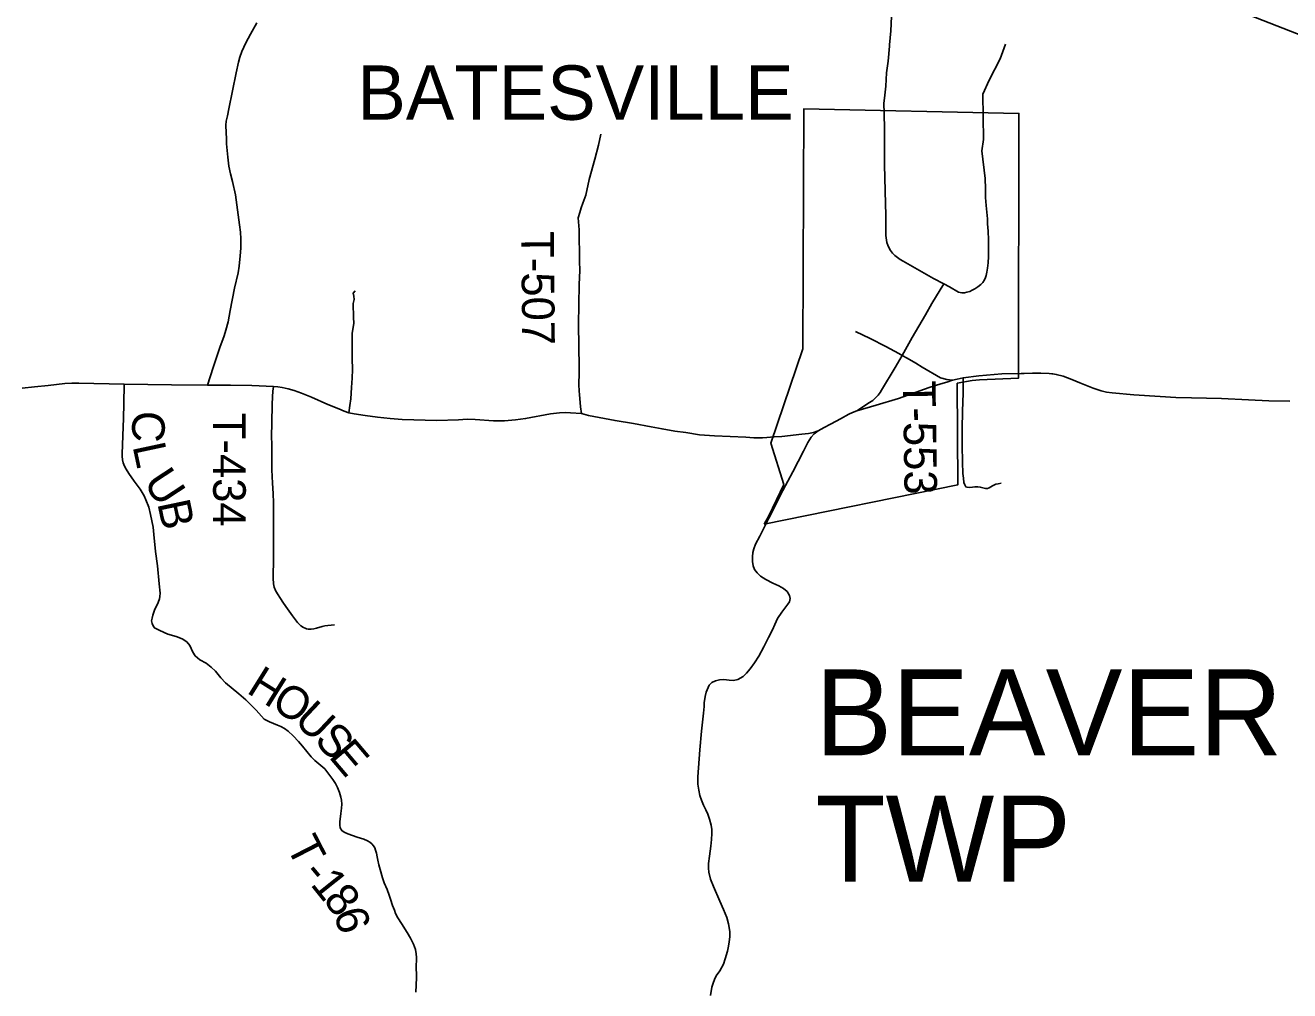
# Model space of a CAD drawing. Extents: x -10 to 158, y 8 to 33.
# Drawn here: x 149.672 to 151.875, y 26.374 to 28.054 of the extents above; entities that cross this region are included whole.
import ezdxf

# ---------------------------------------------------------------- set-up
doc = ezdxf.new("R2010")
doc.units = 0
for name, color, linetype in [('GM_X_City_Street', 7, 'Continuous'), ('GM_X_Corporation_Text', 7, 'Continuous'), ('GM_X_County_Road', 7, 'Continuous'), ('GM_X_State_Route', 7, 'Continuous'), ('GM_X_Township_Road', 7, 'Continuous'), ('GM_X_Township_Road_Text', 7, 'Continuous'), ('GM_X_Township_Text', 7, 'Continuous'), ('SH_Text', 7, 'Continuous')]:
    doc.layers.add(name, color=color, linetype=linetype)

msp = doc.modelspace()

# ---------------------------------------------------------------- linework, layer by layer
at = {"layer": 'GM_X_City_Street'}
for points in [[(151.1184, 27.5216), (151.1438, 27.5091), (151.1713, 27.4952), (151.1938, 27.4832), (151.1998, 27.4797), (151.2084, 27.4748)], [(151.2084, 27.4748), (151.2239, 27.466), (151.2349, 27.4591), (151.2668, 27.4409), (151.2775, 27.4377), (151.2874, 27.4365)]]:
    msp.add_lwpolyline(points, dxfattribs=at)
at = {"layer": 'GM_X_County_Road'}
msp.add_lwpolyline([(150.0757, 28.0589), (150.0645, 28.0388), (150.0562, 28.0237), (150.0494, 28.0089), (150.0461, 27.9992), (150.0435, 27.9902), (150.0394, 27.9719), (150.0268, 27.909), (150.0242, 27.8966), (150.0222, 27.8875), (150.0216, 27.8807), (150.0221, 27.8674), (150.0226, 27.8574), (150.0229, 27.8479), (150.0248, 27.8246), (150.0268, 27.8094), (150.0299, 27.796), (150.033, 27.7826), (150.0386, 27.7592), (150.0452, 27.7073), (150.0469, 27.694), (150.0476, 27.6827), (150.0474, 27.6663), (150.0462, 27.6529), (150.0446, 27.6348), (150.0429, 27.6235), (150.0367, 27.5969), (150.0291, 27.5577), (150.0254, 27.5384), (150.0215, 27.5235), (150.0184, 27.514), (150.0112, 27.4937), (149.9996, 27.4587), (149.9896, 27.4281)], dxfattribs=at)
at = {"layer": 'GM_X_State_Route'}
for points in [[(151.1775, 28.0182), (151.1777, 28.0203), (151.18, 28.0448), (151.1812, 28.07)], [(151.1681, 27.9185), (151.1694, 27.9331), (151.1712, 27.9487), (151.1728, 27.9717), (151.1754, 27.9919), (151.1775, 28.0182)], [(151.1211, 27.3834), (151.1293, 27.3892), (151.1428, 27.3975), (151.1485, 27.4013), (151.1536, 27.4059), (151.1579, 27.4103), (151.1614, 27.4151), (151.1641, 27.419), (151.1875, 27.4588), (151.1998, 27.4797), (151.2172, 27.5108), (151.2403, 27.5506), (151.2514, 27.5702), (151.2724, 27.6042), (151.2546, 27.6137), (151.2179, 27.6345), (151.2014, 27.644), (151.1965, 27.6467), (151.1917, 27.6502), (151.1872, 27.6538), (151.1831, 27.6579), (151.1795, 27.6622), (151.177, 27.6662), (151.1746, 27.6715), (151.173, 27.6763), (151.1715, 27.6887), (151.1711, 27.7089), (151.1711, 27.7236), (151.1704, 27.7657), (151.1698, 27.7896), (151.1692, 27.811), (151.169, 27.8191), (151.169, 27.8452), (151.1688, 27.8731), (151.1682, 27.9017), (151.1681, 27.9185)], [(151.4123, 27.4482), (151.4268, 27.4486), (151.4415, 27.4487), (151.4561, 27.4483), (151.4605, 27.4479)], [(149.6668, 27.4227), (149.688, 27.4247), (149.7121, 27.4275), (149.7412, 27.4306), (149.7531, 27.4315), (149.7656, 27.4314), (149.8446, 27.4294), (149.9271, 27.4285), (149.9896, 27.4281), (150.0296, 27.4277), (150.067, 27.4272), (150.1043, 27.4258), (150.1122, 27.4249), (150.1199, 27.4237), (150.1301, 27.4217), (150.1405, 27.4186), (150.1532, 27.4139), (150.1706, 27.407), (150.1993, 27.3943), (150.2182, 27.3865), (150.2277, 27.3827), (150.236, 27.3799), (150.2453, 27.3778), (150.2641, 27.3753), (150.2855, 27.3724), (150.3077, 27.3696), (150.3286, 27.3682), (150.3889, 27.3664), (150.4267, 27.3676), (150.442, 27.3684), (150.4558, 27.3682), (150.4876, 27.3658), (150.5069, 27.3657), (150.5259, 27.3675), (150.5437, 27.3698), (150.587, 27.3777), (150.6027, 27.3798), (150.6132, 27.3803), (150.6222, 27.3799), (150.6409, 27.3785), (150.6534, 27.3753), (150.6998, 27.3661), (150.7316, 27.3613), (150.7624, 27.3555), (150.7815, 27.3517), (150.8039, 27.3478), (150.8229, 27.3452), (150.8465, 27.3415), (150.873, 27.3395), (150.9272, 27.3371), (150.9416, 27.3363), (150.9563, 27.3364), (150.9642, 27.3368), (150.977, 27.3377)], [(151.1211, 27.3834), (151.1544, 27.393), (151.1932, 27.4049), (151.2467, 27.4237), (151.258, 27.4272), (151.2674, 27.4302), (151.2776, 27.4332), (151.2874, 27.4365), (151.2956, 27.4383), (151.3062, 27.4406), (151.3331, 27.4443), (151.3736, 27.4479), (151.4074, 27.4481), (151.4123, 27.4482)], [(151.4605, 27.4479), (151.4623, 27.4477), (151.4684, 27.4467), (151.4802, 27.4433), (151.4956, 27.4378), (151.5094, 27.432), (151.5325, 27.4227), (151.5466, 27.4178), (151.5557, 27.4159), (151.5659, 27.4144), (151.6035, 27.4112), (151.6491, 27.408), (151.6764, 27.4066), (151.7037, 27.4061), (151.7561, 27.4046), (151.8034, 27.4021), (151.8389, 27.4006), (151.8753, 27.4001)], [(151.0537, 27.3486), (151.0639, 27.354), (151.0751, 27.3599), (151.0847, 27.3651), (151.0926, 27.3693), (151.1069, 27.3772), (151.113, 27.3803), (151.1211, 27.3834)], [(150.977, 27.3377), (150.9899, 27.3386), (151.0253, 27.3425)], [(150.9891, 27.2385), (150.9922, 27.2447), (151.0095, 27.2767), (151.028, 27.313), (151.0355, 27.3282), (151.0413, 27.3371), (151.0467, 27.3429), (151.0537, 27.3486)], [(151.0253, 27.3425), (151.0364, 27.3438), (151.0452, 27.3453), (151.0537, 27.3486)], [(150.9576, 27.1768), (150.9677, 27.1965), (150.9834, 27.2268), (150.9891, 27.2385)], [(150.8657, 26.3654), (150.8685, 26.3799), (150.8705, 26.3869), (150.8726, 26.3933), (150.8757, 26.3992), (150.8819, 26.4081), (150.8884, 26.4198), (150.8916, 26.4292), (150.8953, 26.4421), (150.8971, 26.4509), (150.8986, 26.4585), (150.8995, 26.4671), (150.8996, 26.4764), (150.8973, 26.49), (150.8946, 26.5011), (150.8884, 26.515), (150.8819, 26.5293), (150.8709, 26.5547), (150.8659, 26.5675), (150.8632, 26.5799), (150.8626, 26.5868), (150.8626, 26.5952), (150.8641, 26.6076), (150.8662, 26.6252), (150.8678, 26.6369), (150.8682, 26.647), (150.868, 26.6542), (150.8669, 26.662), (150.8644, 26.6724), (150.861, 26.6808), (150.8576, 26.6883), (150.8539, 26.6967), (150.85, 26.7055), (150.8475, 26.7137), (150.8453, 26.7226), (150.8441, 26.7333), (150.8439, 26.746), (150.845, 26.7614), (150.8473, 26.7932), (150.8501, 26.8252), (150.8535, 26.8568), (150.8546, 26.8681), (150.8551, 26.8747), (150.8566, 26.8856), (150.8584, 26.8933), (150.8616, 26.9013), (150.8638, 26.9055), (150.8682, 26.91), (150.8748, 26.9133), (150.8818, 26.9149), (150.8894, 26.9156), (150.8986, 26.9143), (150.9059, 26.9138), (150.9136, 26.9154), (150.9229, 26.9206), (150.9289, 26.9267), (150.935, 26.9342), (150.9427, 26.9447), (150.95, 26.9561), (150.9586, 26.9723), (150.9672, 26.9885), (150.9738, 27.0019), (150.9777, 27.011), (150.9827, 27.0215), (150.99, 27.0326), (151.0006, 27.0464), (151.0034, 27.0507), (151.0049, 27.0566), (151.0034, 27.0619), (150.9997, 27.0684), (150.9931, 27.0739), (150.9847, 27.0787), (150.9745, 27.0834), (150.9622, 27.0893), (150.9532, 27.0952), (150.947, 27.1012), (150.9427, 27.107), (150.9405, 27.1134), (150.9393, 27.1207), (150.9391, 27.1289), (150.9398, 27.1368), (150.9416, 27.143), (150.9443, 27.1509), (150.9516, 27.1652), (150.9576, 27.1768)]]:
    msp.add_lwpolyline(points, dxfattribs=at)
at = {"layer": 'GM_X_Township_Road'}
for points in [[(151.2724, 27.6042), (151.2825, 27.599), (151.2981, 27.5901), (151.3038, 27.5889), (151.3083, 27.5886), (151.3123, 27.5896), (151.3175, 27.5912), (151.3217, 27.5931), (151.3262, 27.5959), (151.3315, 27.5993), (151.337, 27.6034), (151.3401, 27.6066), (151.3433, 27.6113), (151.3451, 27.6151), (151.3459, 27.6186), (151.3473, 27.6245), (151.3487, 27.6316), (151.3499, 27.6407), (151.3502, 27.652), (151.35, 27.6679), (151.35, 27.6811), (151.3494, 27.6962), (151.3487, 27.7086), (151.3482, 27.7175), (151.3461, 27.7408), (151.3451, 27.7549), (151.3448, 27.77), (151.3443, 27.7877), (151.3388, 27.8361), (151.3413, 27.8559), (151.3401, 27.9344), (151.3515, 27.9587), (151.3706, 27.9962), (151.3796, 28.0219)], [(150.6748, 27.8647), (150.6708, 27.8458), (150.6646, 27.8215), (150.6547, 27.7859), (150.6488, 27.759), (150.6433, 27.745), (150.6406, 27.7367), (150.6383, 27.7284), (150.6355, 27.7193), (150.6369, 27.6983), (150.6378, 27.6436), (150.6385, 27.6275), (150.6371, 27.6032), (150.636, 27.5336), (150.6372, 27.4586), (150.6371, 27.4499), (150.6367, 27.4284), (150.6369, 27.4182), (150.6375, 27.4108), (150.6386, 27.3979), (150.6393, 27.3904), (150.6409, 27.3785)], [(150.236, 27.3799), (150.2376, 27.3926), (150.2393, 27.4041), (150.2406, 27.4236), (150.2414, 27.4399), (150.2421, 27.455), (150.2418, 27.4743), (150.2414, 27.4946), (150.2418, 27.5179), (150.2445, 27.5356), (150.2442, 27.5458), (150.2434, 27.57), (150.2448, 27.5769), (150.2445, 27.5831), (150.2433, 27.5882), (150.247, 27.5923)], [(150.3526, 26.3711), (150.3535, 26.3962), (150.3533, 26.4185), (150.3536, 26.4257), (150.3536, 26.4315), (150.3532, 26.4378), (150.3519, 26.4455), (150.3485, 26.4543), (150.3431, 26.465), (150.3375, 26.4747), (150.3275, 26.4908), (150.3209, 26.5007), (150.3172, 26.5082), (150.3151, 26.5135), (150.3119, 26.522), (150.3083, 26.533), (150.3058, 26.5401), (150.3023, 26.5495), (150.2975, 26.5611), (150.2943, 26.5699), (150.2902, 26.5846), (150.2882, 26.5925), (150.2865, 26.6007), (150.285, 26.6069), (150.284, 26.6129), (150.2823, 26.6182), (150.2808, 26.6223), (150.2787, 26.6256), (150.2759, 26.6291), (150.2723, 26.6322), (150.2683, 26.6347), (150.262, 26.6372), (150.2505, 26.6407), (150.242, 26.6435), (150.2339, 26.6467), (150.2277, 26.6494), (150.2236, 26.6523), (150.2207, 26.657), (150.22, 26.6617), (150.2199, 26.6675), (150.2216, 26.6819), (150.2232, 26.6914), (150.2236, 26.6986), (150.2232, 26.7053), (150.2219, 26.7107), (150.2194, 26.7186), (150.216, 26.7273), (150.2126, 26.7341), (150.2078, 26.7413), (150.1938, 26.7599), (150.1768, 26.7745), (150.1699, 26.7809), (150.1553, 26.7995), (150.1483, 26.8075), (150.139, 26.8171), (150.13, 26.8255), (150.1237, 26.8298), (150.1175, 26.8335), (150.1117, 26.8356), (150.0974, 26.8415), (150.088, 26.8465), (150.0745, 26.8618), (150.0565, 26.8802), (150.0443, 26.8902), (150.0212, 26.9098), (150.0129, 26.9184), (150.0034, 26.9298), (149.9959, 26.9368), (149.987, 26.9439), (149.976, 26.9498), (149.9682, 26.9565), (149.9639, 26.963), (149.959, 26.9745), (149.9537, 26.9809), (149.9457, 26.9862), (149.9352, 26.9902), (149.9206, 26.9945), (149.9066, 27.001), (149.8972, 27.0056), (149.8947, 27.0089), (149.8931, 27.0127), (149.8922, 27.0175), (149.8929, 27.0222), (149.8941, 27.0275), (149.8973, 27.0362), (149.9038, 27.0496), (149.9059, 27.0556), (149.9066, 27.06), (149.907, 27.0657), (149.9056, 27.082), (149.9027, 27.1132), (149.8991, 27.138), (149.896, 27.1679), (149.895, 27.1804), (149.8904, 27.2025), (149.8871, 27.2153), (149.8824, 27.228), (149.8792, 27.2352), (149.876, 27.2408), (149.872, 27.2468), (149.8618, 27.2609), (149.8527, 27.2742), (149.8478, 27.2814), (149.8449, 27.2869), (149.8426, 27.2924), (149.8415, 27.2976), (149.8409, 27.304), (149.8411, 27.3085), (149.8422, 27.3394), (149.8432, 27.3706), (149.844, 27.3952), (149.8446, 27.4294)], [(151.3062, 27.4406), (151.3061, 27.4307), (151.3063, 27.4137), (151.3052, 27.3827), (151.3045, 27.3516), (151.3045, 27.3231), (151.3049, 27.2938), (151.3055, 27.2743), (151.3064, 27.2658), (151.3075, 27.2582), (151.3088, 27.2543), (151.3109, 27.2508), (151.3128, 27.25), (151.3165, 27.2495), (151.3221, 27.25), (151.3265, 27.2506), (151.3319, 27.251), (151.3358, 27.2505), (151.3404, 27.249), (151.345, 27.2482), (151.3482, 27.2482), (151.3512, 27.2492), (151.3573, 27.2524), (151.3631, 27.2554), (151.3671, 27.2562), (151.3723, 27.257)], [(150.1043, 27.4258), (150.1034, 27.4176), (150.1026, 27.4077), (150.1024, 27.3942), (150.1016, 27.3622), (150.1013, 27.3387), (150.1015, 27.3244), (150.1014, 27.3078), (150.1018, 27.2802), (150.1026, 27.2573), (150.1038, 27.239), (150.1047, 27.2232), (150.1046, 27.1997), (150.1043, 27.1582), (150.1048, 27.1359), (150.1043, 27.1181), (150.1039, 27.1011), (150.104, 27.0919), (150.1047, 27.0817), (150.1059, 27.0759), (150.1086, 27.0692), (150.1125, 27.0629), (150.1157, 27.0579), (150.1222, 27.0485), (150.1291, 27.0383), (150.1374, 27.0262), (150.1464, 27.0145), (150.1522, 27.0087), (150.1567, 27.0057), (150.1598, 27.0045), (150.1623, 27.0036), (150.1652, 27.0033), (150.1699, 27.0032), (150.1746, 27.0038), (150.1797, 27.005), (150.1892, 27.0077), (150.194, 27.0089), (150.1994, 27.0096), (150.211, 27.0106)]]:
    msp.add_lwpolyline(points, dxfattribs=at)
at = {"layer": 'GM_X_Township_Text'}
msp.add_lwpolyline([(150.9594, 27.1856), (150.9678, 27.2001), (150.9934, 27.2551), (150.9711, 27.3268), (151.0265, 27.491), (151.0283, 27.909), (151.4032, 27.901), (151.4024, 27.4398), (151.3346, 27.4374), (151.3219, 27.436), (151.2958, 27.4311), (151.2966, 27.2541)], close=True, dxfattribs=at)
at = {"layer": 'SH_Text'}
msp.add_lwpolyline([(152.143, 27.9403), (151.7471, 28.3345), (151.7471, 28.0945)], close=True, dxfattribs=at)

# ---------------------------------------------------------------- texts
at = {"layer": 'GM_X_Corporation_Text'}
msp.add_text('BATESVILLE', height=0.0947, rotation=0, dxfattribs=at).set_placement((150.2506, 27.8899))
at = {"layer": 'GM_X_Township_Road_Text'}
for s, height, rotation, p in [('T-507', 0.05682, 270.5407, (150.5361, 27.6959)), ('T-553', 0.05682, 270.8421, (151.2011, 27.4354)), ('C', 0.0568, 267.474, (149.8595, 27.3842)), ('T-434', 0.05682, 270.0032, (149.9994, 27.3799)), ('L', 0.0568, 282.0978, (149.8588, 27.3218)), ('U', 0.0568, 303.4081, (149.8766, 27.2591)), ('B', 0.0568, 281.9315, (149.9019, 27.2225)), ('H', 0.0568, 328.046, (150.0557, 26.8934)), ('O', 0.0568, 327.8073, (150.098, 26.8669)), ('U', 0.0568, 316.7209, (150.1381, 26.8421)), ('S', 0.0568, 312.6576, (150.1737, 26.8085)), ('E', 0.0568, 310.334, (150.1993, 26.7808)), ('T', 0.0568, 297.2129, (150.1259, 26.6254)), ('-', 0.0568, 309.7486, (150.1528, 26.5763)), ('1', 0.0568, 308.5281, (150.1675, 26.5586)), ('8', 0.0568, 308.5786, (150.1894, 26.5312)), ('6', 0.0568, 287.78, (150.2086, 26.5086))]:
    msp.add_text(s, height=height, rotation=rotation, dxfattribs=at).set_placement(p)
at = {"layer": 'GM_X_Township_Text'}
for s, p in [('BEAVER', (151.0484, 26.7831)), ('TWP', (151.0484, 26.5631))]:
    msp.add_text(s, height=0.15, rotation=0, dxfattribs=at).set_placement(p)

doc.saveas('drawing.dxf')
